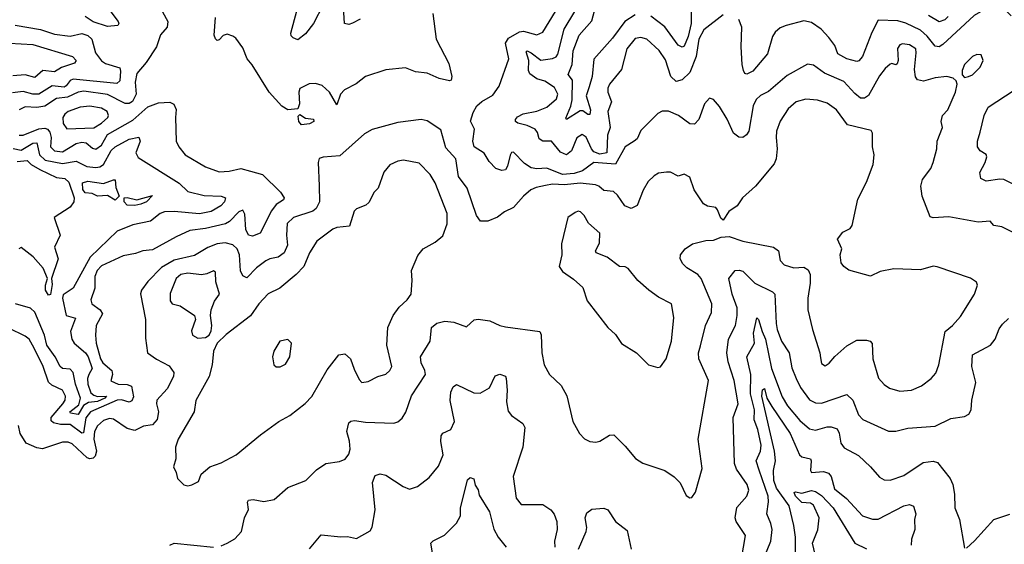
# Model space of a CAD drawing. Extents: x 1552294 to 1694791, y 811929 to 917222.
# Tile 622 of 643: x 1678667 to 1683688, y 900769 to 903444. Entities that reach past the tile are written whole.
import ezdxf

# ---------------------------------------------------------------- set-up
doc = ezdxf.new("R2010")
doc.units = 0

msp = doc.modelspace()

# ---------------------------------------------------------------- linework, layer by layer
at = {"layer": '0CON10XD'}
for points in [[(1680403.6, 903446.4), (1680365, 903425.7), (1680345, 903418.8), (1680324.1, 903424.1), (1680316.3, 903535)], [(1682090.7, 903545), (1682091.2, 903425), (1682075, 903358.2), (1682055, 903308.9), (1682045, 903303.8), (1682025, 903314.7), (1681956.9, 903406.9), (1681885, 903461.6)], [(1679395, 903483.3), (1679423.3, 903435), (1679420, 903405), (1679385, 903366), (1679365.3, 903304.7), (1679312.5, 903225), (1679265, 903168.9), (1679256.9, 903125), (1679260.5, 903065), (1679242.8, 903027.2), (1679225, 903016), (1679205, 903016.2), (1679115, 903062.8), (1678995, 903079.8), (1678965, 903073.8), (1678911.3, 903048.7), (1678855, 903041.7), (1678795, 903003), (1678755, 902995.4), (1678695, 903000.4), (1678665.4, 902985)], [(1679116.7, 903505), (1679170.4, 903435), (1679173.3, 903425), (1679167.5, 903415), (1679115, 903409.5), (1679042.3, 903432.3), (1679000.7, 903460.7)], [(1680773.9, 903476.1), (1680791.1, 903345), (1680855, 903220), (1680871.2, 903155), (1680866.7, 903135), (1680858.3, 903131.7), (1680806.1, 903143.9), (1680745, 903171.4), (1680685, 903178.6), (1680635, 903198.1), (1680535, 903188.1), (1680430, 903155), (1680383.1, 903116.9), (1680323.7, 903086.4), (1680303.3, 903065), (1680285, 903010), (1680247.5, 903075), (1680208.9, 903108.9), (1680175, 903119.4), (1680143.4, 903116.6), (1680096.4, 903093.6), (1680090, 903075), (1680093.8, 903015), (1680085, 902990), (1680035, 902984), (1680003.7, 903003.7), (1679940, 903075), (1679853.6, 903213.6), (1679827.5, 903245), (1679805, 903300), (1679769.1, 903349.1), (1679755, 903360), (1679725, 903369.4), (1679705, 903362.9), (1679685, 903340.8), (1679675, 903338.1), (1679665, 903346), (1679658.8, 903365), (1679666, 903455)], [(1680215, 903519.5), (1680165.3, 903425), (1680125, 903371.8), (1680085, 903340.8), (1680061.3, 903351.3), (1680051.5, 903361.5), (1680049.5, 903375), (1680081.2, 903488.8)], [(1682955, 903043.8), (1682925, 903067.7), (1682869.2, 903129.2), (1682771.1, 903171.1), (1682715, 903211.4), (1682685, 903217.1), (1682580.6, 903159.4), (1682485, 903077.8), (1682445, 903056.9), (1682422.5, 903037.5), (1682406.6, 903005), (1682385, 902876.2), (1682373.9, 902856.1), (1682355, 902843.1), (1682334.6, 902844.6), (1682306.9, 902865), (1682275, 902936), (1682235, 903001.2), (1682205, 903036.7), (1682185, 903043.8), (1682158.6, 903015), (1682130.5, 902935), (1682108.5, 902911.5), (1682085, 902912.7), (1682025.7, 902955), (1681975, 902976.7), (1681943, 902977), (1681921.2, 902965), (1681835, 902878.9), (1681815, 902836), (1681801.2, 902825), (1681755, 902795.6), (1681705, 902706.6), (1681595, 902715.3), (1681537.4, 902672.6), (1681495, 902659.3), (1681435, 902654.6), (1681355, 902687.2), (1681305, 902683.6), (1681275, 902688.2), (1681240.8, 902710.8), (1681185, 902768), (1681175, 902766.2), (1681167.4, 902752.6), (1681155, 902696.7), (1681145, 902679.2), (1681125, 902675.8), (1681095, 902685.7), (1681061.5, 902721.5), (1681035, 902762.7), (1680985, 902795.8), (1680978, 902825), (1680985.6, 902885), (1680966.6, 902926.6), (1680979.1, 902970.9), (1680997.5, 903005), (1681023.2, 903026.8), (1681080.2, 903059.8), (1681112, 903105), (1681160.8, 903245), (1681144.6, 903324.6), (1681159.9, 903350.1), (1681215, 903382.8), (1681235.4, 903384.6), (1681305, 903367.1), (1681335, 903380), (1681398.9, 903485)], [(1682255, 903468.9), (1682155, 903392.5), (1682130.3, 903345), (1682115.9, 903255.9), (1682084.6, 903175), (1682045, 903137.5), (1682015, 903129.3), (1681987.6, 903155), (1681959.9, 903239.9), (1681927.3, 903287.3), (1681865, 903345.4), (1681835, 903353.5), (1681805, 903347.5), (1681763.8, 903295), (1681735, 903190), (1681675.4, 903115), (1681666.2, 903095), (1681666.1, 903075), (1681685.4, 903025), (1681665.4, 902975), (1681678.2, 902895), (1681664.6, 902855.4), (1681661.6, 902765), (1681625, 902758.3), (1681595, 902771), (1681582.4, 902785), (1681555, 902844.3), (1681535, 902859.4), (1681508.1, 902841.9), (1681481.1, 902775), (1681455, 902755.2), (1681425, 902768), (1681378.1, 902825), (1681334.1, 902824.1), (1681316.4, 902836.4), (1681308.2, 902868.2), (1681296, 902885), (1681255, 902904.4), (1681206.6, 902916.6), (1681196, 902925), (1681195.8, 902935), (1681205, 902948.6), (1681235.3, 902964.7), (1681305, 902978.2), (1681355, 902997.1), (1681405, 903040), (1681410.7, 903065), (1681395, 903097.7), (1681345, 903130.3), (1681305, 903143), (1681268, 903168), (1681261.7, 903185), (1681263.6, 903235), (1681250.1, 903279.9), (1681255, 903284.5), (1681275, 903275.2), (1681325, 903237.5), (1681384.4, 903245.6), (1681402.9, 903255), (1681411.1, 903268.9), (1681442.7, 903395), (1681498.6, 903485)], [(1681805, 903468.6), (1681752, 903435), (1681690.2, 903349.8), (1681595, 903243.1), (1681585.6, 903154.4), (1681571.5, 903101.5), (1681556.3, 903055), (1681577.2, 902985), (1681575, 902960.6), (1681565, 902960.4), (1681538.8, 902978.8), (1681525, 902978.8), (1681455, 902934.3), (1681452.4, 902942.4), (1681477.4, 903002.6), (1681483.5, 903035), (1681485.7, 903135), (1681464.6, 903165), (1681484.8, 903215), (1681489.4, 903285), (1681520, 903365), (1681585, 903438.9), (1681605.8, 903515)], [(1683722.9, 903462.9), (1683667.3, 903517.3), (1683635, 903522.5), (1683534.5, 903465.5), (1683375, 903317.2), (1683355, 903305.3), (1683335, 903308.9), (1683295, 903360.3), (1683260.8, 903390.8), (1683185, 903426.3), (1683145, 903437.6), (1683045, 903441.4), (1683011.4, 903378.6)], [(1683011.4, 903378.6), (1682965, 903255.7), (1682946.5, 903233.5), (1682935, 903230), (1682885, 903243.8), (1682839.4, 903269.4), (1682822.7, 903312.7), (1682792.9, 903352.9), (1682753.5, 903395), (1682705, 903429.1), (1682665, 903437.7), (1682575, 903414.5), (1682545, 903402.5), (1682519.6, 903380.4), (1682505, 903358), (1682480, 903270), (1682405, 903181.9), (1682375, 903166), (1682365, 903170), (1682357.1, 903185), (1682351.8, 903215), (1682345.9, 903305), (1682349.6, 903405), (1682333.9, 903445)], [(1683400.7, 903459.3), (1683385, 903442.9), (1683355, 903433.7), (1683301.1, 903465)], [(1678645, 903415.5), (1678773.6, 903393.6), (1678845, 903370.3), (1678925, 903359.1), (1678985, 903372.7), (1679015, 903362.8), (1679035.9, 903345), (1679054.8, 903275), (1679085, 903234.3), (1679105, 903220.6), (1679178, 903198), (1679182.3, 903182.3), (1679177.9, 903132.1), (1679162.1, 903117.9), (1678939.8, 903140.2), (1678925, 903134.7), (1678905, 903105.9), (1678895, 903100.7), (1678833.2, 903106.8), (1678765, 903063.4), (1678735, 903063.9), (1678685, 903077.6), (1678631.2, 903071.2)], [(1678555, 903327.1), (1678735, 903316.7), (1678936.5, 903256.5), (1678955.5, 903235), (1678947.2, 903222.8), (1678879.8, 903200.2), (1678845, 903178.4), (1678785, 903184.2), (1678745, 903149.1), (1678695, 903163), (1678632.6, 903157.4)], [(1683759.2, 902345), (1683675, 902387.1), (1683633.8, 902395), (1683615, 902416.2), (1683555, 902411.9), (1683405, 902439.4), (1683325, 902433.3), (1683309.6, 902439.6), (1683268, 902545), (1683262, 902595), (1683270.9, 902629.1), (1683312.5, 902685), (1683325.5, 902715), (1683343.3, 902785), (1683345.6, 902825), (1683372, 902895), (1683366.2, 902925), (1683373.3, 902955), (1683399.2, 902985), (1683438.9, 903075), (1683448, 903115), (1683442.3, 903132.3), (1683427.5, 903145), (1683395, 903154.4), (1683335, 903147.9), (1683275, 903130), (1683245, 903138), (1683235, 903152.5), (1683229.2, 903189.2), (1683238.9, 903275), (1683236, 903295), (1683204, 903315), (1683169.2, 903320.8), (1683154.4, 903315), (1683143.5, 903296.5), (1683146.4, 903235), (1683140.6, 903219.4), (1683135, 903214.4), (1683115, 903220.8), (1683105, 903217.5), (1683080.5, 903195), (1683052.1, 903157.9), (1682995, 903057.3), (1682975, 903043.2), (1682955, 903043.8)], [(1683485, 903150), (1683505, 903153.8), (1683525, 903162), (1683565, 903201.2), (1683579.2, 903235), (1683570, 903265), (1683546.7, 903266.7), (1683525, 903256.2), (1683484.2, 903215), (1683472, 903185), (1683473.3, 903163.3), (1683485, 903150)], [(1683785, 902579.4), (1683685, 902629.3), (1683665, 902631.6), (1683595, 902620), (1683567.1, 902635), (1683563.5, 902665), (1683590, 902715), (1683598.6, 902745), (1683595, 902756), (1683565, 902776), (1683550.8, 902795), (1683551.1, 902825), (1683565, 902871.2), (1683584.6, 902955), (1683605, 902997.1), (1683738.5, 903085)], [(1678665, 902854.7), (1678684.7, 902854.7), (1678765, 902887.3), (1678795, 902891.2), (1678809.7, 902885), (1678821.2, 902871.2), (1678827.4, 902842.6), (1678825.3, 902795), (1678845.5, 902775.5), (1678885, 902770.9), (1678955, 902813.2), (1678985, 902819.8), (1679005.8, 902815.8), (1679038.8, 902788.8), (1679055, 902784.2), (1679085, 902803.6), (1679115, 902858), (1679245, 902931), (1679321.2, 902998.8), (1679375, 903020.3), (1679432.9, 903022.9), (1679454, 903014), (1679466.1, 902986.1), (1679462, 902945), (1679465.8, 902825), (1679479.2, 902795), (1679511.2, 902755), (1679615, 902692.9), (1679685, 902668.6), (1679735, 902671.8), (1679795, 902684.6), (1679845, 902672.2), (1679904.7, 902654.7), (1679997.9, 902565), (1680015.5, 902535), (1680013.1, 902525), (1679975, 902501.2), (1679950.6, 902469.4), (1679893.6, 902356.4), (1679855, 902340), (1679834.4, 902345), (1679821.2, 902375), (1679815, 902452.5), (1679805, 902472), (1679785, 902464.3), (1679737.8, 902415), (1679717.1, 902402.9), (1679615, 902379.5), (1679535, 902368.8), (1679465, 902337.3), (1679345, 902270.9), (1679295, 902265.4), (1679258.7, 902251.3), (1679195, 902240.4), (1679085, 902188.2), (1679062, 902165), (1679050.5, 902135), (1679051.2, 902075), (1679030, 902015), (1679035, 901994.5), (1679077.1, 901965), (1679090, 901945), (1679058.2, 901885), (1679053.8, 901835), (1679058.2, 901795), (1679080.2, 901715), (1679091.7, 901695), (1679137.2, 901655), (1679140.4, 901635), (1679132.5, 901602.5), (1679170, 901585), (1679215, 901584.7), (1679237.3, 901575), (1679248.3, 901521.7), (1679239.8, 901500.2), (1679225, 901493.6), (1679185.9, 901505.9), (1679165, 901503.8), (1679028.4, 901445), (1679005, 901414.1), (1678993, 901337), (1678985, 901335.6), (1678925, 901380.3), (1678875, 901379.9), (1678839.2, 901389.2), (1678828.8, 901398.8), (1678827.9, 901415), (1678887.5, 901485), (1678898.5, 901505), (1678900.9, 901525), (1678885, 901555.6), (1678830.6, 901580.6), (1678815.2, 901595.2), (1678786.5, 901675), (1678740.9, 901769.1), (1678715, 901814.7), (1678695, 901830.7), (1678611.5, 901871.5)], [(1679695, 900761.5), (1679725.4, 900774.6), (1679765, 900797.5), (1679798.9, 900835), (1679814.5, 900905), (1679833.6, 900946.4), (1679829.1, 900985), (1679834.2, 900995), (1679857.4, 900997.4), (1679913, 900987), (1679965, 900998.1), (1680035, 901058.6), (1680126.2, 901095), (1680181.2, 901148.8), (1680228, 901182), (1680298.7, 901191.3), (1680326.9, 901203.1), (1680345, 901229.2), (1680351.6, 901255), (1680349.1, 901295), (1680334.7, 901345), (1680345, 901389.2), (1680355, 901397.8), (1680375, 901400), (1680431.4, 901391.4), (1680575, 901387.5), (1680595.7, 901394.3), (1680617.6, 901412.4), (1680637, 901443), (1680665, 901526), (1680736.2, 901635), (1680733.8, 901655), (1680714.8, 901694.8), (1680710.4, 901725), (1680761.1, 901805), (1680766.4, 901875), (1680795, 901897.1), (1680835, 901907.5), (1680881.7, 901901.7), (1680945, 901878.8), (1680985, 901914), (1681005, 901917.8), (1681065, 901908.5), (1681115, 901885.6), (1681145, 901878.9), (1681320, 901855), (1681326.8, 901836.8), (1681329.2, 901745), (1681342, 901685), (1681368.8, 901635), (1681428.3, 901578.3), (1681456.6, 901526.6), (1681488, 901395), (1681522.5, 901335), (1681546.6, 901306.6), (1681575, 901293.3), (1681605, 901290.6), (1681625, 901295.8), (1681675, 901326), (1681696.8, 901326.8), (1681755, 901269.2), (1681806.8, 901206.8), (1681845, 901182.9), (1681957.5, 901145), (1682005, 901113.3), (1682035, 901082.5), (1682065, 901017.5), (1682085, 901006.7), (1682095, 901008.8), (1682112.5, 901035), (1682146.7, 901155), (1682126.5, 901305), (1682179.6, 901605), (1682129.6, 901715), (1682128.2, 901745), (1682139.2, 901780.8), (1682164.7, 901885.3), (1682195, 901951.2), (1682195.7, 901995), (1682142.2, 902125), (1682125, 902145.6), (1682069.1, 902179.1), (1682048.7, 902198.7), (1682035.8, 902225), (1682037.5, 902245), (1682060.8, 902275), (1682098, 902302), (1682165, 902318.6), (1682205, 902320), (1682244.5, 902335.5), (1682285, 902338.9), (1682355, 902314.6), (1682510.8, 902285), (1682536.5, 902265), (1682545.4, 902215.4), (1682565, 902194.4), (1682615, 902179.5), (1682665, 902181.5), (1682688, 902168), (1682697.1, 902145), (1682698.6, 902101.4), (1682686.5, 902025), (1682685.6, 901965), (1682709.4, 901865), (1682747.8, 901745), (1682749.7, 901719.7), (1682755, 901691.2), (1682775, 901680), (1682795, 901692), (1682823.8, 901726.2), (1682885, 901781.5), (1682935, 901809.6), (1682985, 901810.5), (1683004.4, 901804.4), (1683013.3, 901793.3), (1683017.8, 901715), (1683047, 901617), (1683075, 901584.2), (1683102, 901565), (1683155, 901550), (1683215, 901555.5), (1683265, 901577.3), (1683315.4, 901615), (1683338.4, 901641.6), (1683354.2, 901685), (1683386.4, 901855), (1683424.2, 901885), (1683465, 901931.2), (1683535.6, 902045), (1683550.5, 902090.5), (1683545, 902106.2), (1683515.5, 902125.5), (1683345, 902184.2), (1683325, 902186.9), (1683260.6, 902169.4), (1683125, 902174.3), (1683055, 902160), (1683005, 902137.1), (1682895, 902167.5), (1682868.8, 902185), (1682856, 902205), (1682850.8, 902245), (1682859.2, 902275), (1682837.1, 902325), (1682865, 902360.5), (1682901.2, 902378.8), (1682911.9, 902395), (1682940.9, 902529.1), (1682984.4, 902615), (1683018.6, 902705), (1683024.1, 902754.1), (1683016, 902795), (1683016.2, 902865), (1683008.6, 902878.6), (1682887.6, 902907.6), (1682831.8, 902985), (1682785, 903017.5), (1682735, 903033.2), (1682675, 903038.4), (1682626.9, 903025), (1682585, 902988.8), (1682545, 902926.9), (1682526.8, 902875)], [(1678908.2, 902888.2), (1679045, 902892.5), (1679085, 902916.4), (1679117.1, 902945), (1679120.9, 902955), (1679112.7, 902975), (1679085, 902993.3), (1679025, 903003.1), (1678975, 902997.1), (1678914.4, 902975), (1678897.6, 902962.4), (1678887.9, 902945), (1678888.5, 902915), (1678908.2, 902888.2)], [(1682526.8, 902875), (1682523.8, 902843.8), (1682530, 902785), (1682524.6, 902735), (1682515, 902709.2), (1682419.5, 902595), (1682353.3, 902535), (1682325, 902494.3), (1682283.4, 902466.6), (1682255, 902422.5), (1682241.7, 902431.7), (1682225.7, 902475), (1682216, 902486), (1682173.7, 902493.7), (1682154.3, 902505), (1682106.2, 902576.2), (1682085, 902641.2), (1682055.9, 902655.9), (1682025, 902645.8), (1681985, 902666.2), (1681966.1, 902666.1), (1681925, 902660.8), (1681902.3, 902647.7), (1681871.8, 902618.2), (1681846.4, 902575), (1681815, 902496.7), (1681785, 902481.1), (1681752.9, 902495), (1681715, 902548.9), (1681695, 902567.5), (1681645, 902573.1), (1681620.8, 902595), (1681602.7, 902602.7), (1681525, 902610.5), (1681445, 902602.7), (1681384.5, 902605.5), (1681347.8, 902597.8), (1681301.5, 902588.5), (1681273.9, 902576.1), (1681236.5, 902545), (1681185, 902485.7), (1681138.8, 902465), (1681103.6, 902436.4), (1681053.8, 902416.2), (1681017.4, 902417.4), (1680996.4, 902446.4), (1680948.9, 902585), (1680904.6, 902645), (1680890.9, 902735), (1680840.1, 902790.1), (1680815, 902882), (1680745, 902928.1), (1680715, 902934.4), (1680595, 902920), (1680465, 902884.4), (1680425, 902862), (1680299.7, 902750.3), (1680215, 902743.1), (1680195, 902736), (1680190, 902715), (1680195, 902597.5), (1680195.4, 902515), (1680179.5, 902480.5), (1680162.5, 902467.5), (1680064.1, 902435.9), (1680031.1, 902405), (1680027.3, 902345), (1680032.1, 902295), (1680015.3, 902255), (1679985, 902233.2), (1679942, 902225), (1679922.2, 902215), (1679875, 902178.7), (1679825, 902127.7), (1679805, 902137.5), (1679793.9, 902163.9), (1679788, 902245), (1679776.5, 902276.5), (1679755, 902296.5), (1679715, 902307), (1679675, 902301.1), (1679627.2, 902282.8), (1679558.3, 902241.8), (1679455, 902217.7), (1679389.7, 902180.3), (1679320.7, 902109.3), (1679289.2, 902065), (1679283.3, 902046.7), (1679308.8, 901915), (1679309.7, 901819.7), (1679318.8, 901745), (1679365, 901712.5), (1679429.8, 901679.8), (1679453, 901645), (1679452.2, 901625), (1679418.8, 901561.2), (1679367.4, 901505), (1679365.8, 901485), (1679375.2, 901445), (1679368.9, 901405), (1679345, 901378.5), (1679298.7, 901371.3), (1679255, 901350), (1679215, 901359.3), (1679145, 901407.3), (1679125, 901410), (1679095, 901400.9), (1679065, 901373.5), (1679049.1, 901345), (1679045.2, 901305), (1679058.3, 901245), (1679051.5, 901218.5), (1679042, 901208), (1679025, 901205.2), (1679010.7, 901210.7), (1678935, 901282.3), (1678915, 901290.8), (1678885, 901290), (1678783.2, 901256.8), (1678755, 901260.9), (1678700.6, 901285), (1678669.2, 901335), (1678660.6, 901375)], [(1680105, 902908.1), (1680091.4, 902925), (1680087.5, 902952.5), (1680095, 902960), (1680125, 902942), (1680166.1, 902936.1), (1680166.7, 902925), (1680145, 902912.7), (1680105, 902908.1)], [(1678635, 902787), (1678675, 902779), (1678735, 902815.2), (1678755, 902815.8), (1678768.1, 902755), (1678798.2, 902728.2), (1678885, 902709.9), (1678955, 902723), (1679010, 902695), (1679055, 902690.2), (1679075.8, 902694.2), (1679094.2, 902705.8), (1679133.8, 902776.2), (1679153.8, 902796.2), (1679225, 902834.7), (1679274.4, 902844.4), (1679281.2, 902825), (1679259.1, 902765), (1679271.8, 902741.8), (1679480.5, 902610.5), (1679525, 902568), (1679608.1, 902548.1), (1679694.1, 902544.1), (1679717.5, 902535), (1679711.5, 902515), (1679693.3, 902495), (1679643.7, 902466.3), (1679585, 902453.7), (1679454.5, 902465.5), (1679406.2, 902463.8), (1679384.2, 902455), (1679335, 902416.2), (1679245, 902397.3), (1679164.3, 902365.7), (1679026.7, 902233.3), (1678939.6, 902075), (1678889.5, 902040.5), (1678885.3, 902024.7), (1678904.8, 901935), (1678952.8, 901922.8), (1678926.8, 901855), (1678932.8, 901815), (1678944.9, 901794.9), (1679002.2, 901745), (1679016.9, 901725), (1679036.2, 901665), (1679019.3, 901635), (1679012.9, 901615), (1679014.3, 901585), (1679031, 901541), (1679045, 901529), (1679065, 901523.3), (1679110.5, 901525), (1679102.3, 901515), (1679065, 901496.8), (1679018.5, 901491.5), (1678992.4, 901477.6), (1678965, 901431.9), (1678927.3, 901437.3), (1678923.6, 901445), (1678969.7, 901480.3), (1678977.9, 901515), (1678952.4, 901585), (1678940.8, 901645), (1678925, 901661.6), (1678885, 901665.3), (1678873.1, 901675), (1678847.5, 901725), (1678806.2, 901785), (1678793.5, 901835), (1678745, 901952.5), (1678722.4, 901972.4), (1678645.8, 901995)], [(1678655, 902721.3), (1678705, 902726.2), (1678726.3, 902705), (1678770.3, 902680.3), (1678855, 902639.5), (1678896.9, 902635), (1678918.1, 902615), (1678946, 902535), (1678944.2, 902515), (1678925, 902488.8), (1678842.5, 902435), (1678873.3, 902345), (1678845.6, 902285), (1678863.1, 902225), (1678830.4, 902125), (1678833.5, 902093.5), (1678825, 902043.3), (1678815, 902039.1), (1678798.8, 902065), (1678799.1, 902090.9), (1678810, 902125), (1678787.5, 902177.5), (1678735.6, 902235), (1678675, 902281.9), (1678663.8, 902276.2)], [(1679525, 901068), (1679545, 901072.5), (1679579.7, 901090.3), (1679593.5, 901126.5), (1679636.2, 901165), (1679695, 901184.4), (1679772, 901225), (1679895, 901327.1), (1679989.2, 901395), (1680045, 901425.5), (1680123.1, 901486.9), (1680157.4, 901522.6), (1680235, 901659.2), (1680295, 901736), (1680325, 901740), (1680354, 901715), (1680372, 901662), (1680399.1, 901609.1), (1680412.5, 901595), (1680445, 901599.2), (1680493.3, 901625), (1680535, 901636.9), (1680554.3, 901655), (1680564.3, 901675), (1680539.4, 901785), (1680544.4, 901875), (1680571.9, 901935), (1680601.8, 901978.2), (1680642.5, 902015), (1680663.1, 902045), (1680669.2, 902115), (1680665.8, 902165), (1680697.6, 902242.4), (1680725, 902276), (1680785, 902309.2), (1680825, 902342), (1680847.6, 902402.4), (1680846.2, 902455), (1680785, 902612.5), (1680761.1, 902655), (1680705, 902712.5), (1680625, 902727.1), (1680595, 902721.8), (1680555, 902703.3), (1680524.1, 902665.9), (1680495.5, 902584.5), (1680475.6, 902564.4), (1680447.3, 902512.7), (1680432.4, 902497.6), (1680385, 902478.9), (1680372.9, 902467.1), (1680348.9, 902391.1), (1680285, 902385.3), (1680264.3, 902375.7), (1680183, 902315), (1680144.5, 902255.5), (1680115.6, 902185), (1680076.7, 902145), (1679994, 902075), (1679935, 902047.1), (1679887.5, 901995), (1679845, 901934.5), (1679720.8, 901839.2), (1679674.2, 901795), (1679656.4, 901753.6), (1679649.1, 901685), (1679633.5, 901625), (1679565, 901503.3), (1679556.2, 901445), (1679475.6, 901305), (1679461.4, 901265), (1679463.8, 901205), (1679451.2, 901165), (1679466, 901135), (1679472, 901105), (1679505, 901072), (1679525, 901068)], [(1679155, 902524.4), (1679115, 902547.1), (1679065, 902544.4), (1679037, 902557), (1679000.9, 902560.9), (1678988.9, 902578.9), (1678987.3, 902612.7), (1679015, 902620.5), (1679095, 902609.5), (1679145, 902628.1), (1679155, 902626.7), (1679157.8, 902587.8), (1679174, 902545), (1679155, 902524.4)], [(1679255, 902496.5), (1679215, 902498.7), (1679200.4, 902515), (1679200, 902535), (1679215, 902537.6), (1679265, 902525.7), (1679345, 902547.5), (1679313.6, 902515), (1679285, 902502.7), (1679255, 902496.5)], [(1681920.7, 901670.7), (1681935, 901673.3), (1681964.3, 901715.7), (1681991.5, 901805), (1682003.3, 901925), (1681991.2, 901995), (1681925, 902029.5), (1681875, 902064.4), (1681819.2, 902115), (1681770, 902175), (1681755, 902183.8), (1681725, 902186.2), (1681662.7, 902232.7), (1681607.5, 902255), (1681602.5, 902265), (1681622.9, 902305), (1681626, 902355), (1681567.1, 902407.1), (1681545, 902446), (1681526.2, 902465), (1681515, 902467.5), (1681498.8, 902461.2), (1681462.5, 902435), (1681429.1, 902300.9), (1681431.2, 902245), (1681418.8, 902185), (1681435, 902160), (1681491.7, 902121.7), (1681539.1, 902079.1), (1681560.3, 902010.3), (1681666, 901875), (1681705, 901838.8), (1681735, 901793.8), (1681812.5, 901745), (1681873.3, 901685), (1681920.7, 901670.7)], [(1679575, 901820.9), (1679615, 901823.1), (1679633.7, 901836.3), (1679643.1, 901856.9), (1679647.9, 901885), (1679640, 901935), (1679643.3, 901965), (1679660.9, 902009.1), (1679686.2, 902045), (1679666.7, 902106.7), (1679666.1, 902156.1), (1679655, 902164.3), (1679621.9, 902148.1), (1679595, 902142.7), (1679525, 902151), (1679488.6, 902145), (1679466, 902125), (1679435, 902047.5), (1679435, 902010), (1679445, 901995.6), (1679485, 901985.5), (1679558, 901935), (1679564.2, 901915), (1679542.8, 901857.2), (1679548.6, 901835), (1679575, 901820.9)], [(1682346.9, 900695), (1682368.5, 900815), (1682320.5, 900885), (1682315.5, 900905), (1682323.7, 900956.3), (1682375.6, 901015), (1682384.5, 901045), (1682376.2, 901075), (1682322, 901152), (1682311.3, 901181.3), (1682306, 901415), (1682330.4, 901485), (1682310.6, 901605), (1682280.3, 901700.3), (1682272.4, 901745), (1682281, 901815), (1682316.6, 901885), (1682325.8, 901935), (1682325.3, 901975), (1682299.3, 902045), (1682282.7, 902125), (1682315, 902164.4), (1682335, 902167.5), (1682355, 902161.1), (1682415, 902100), (1682505, 902057.1), (1682518.2, 902045), (1682523.8, 901895), (1682530, 901865), (1682552.2, 901805), (1682590, 901745), (1682605, 901668.8), (1682626.2, 901615), (1682648.7, 901568.7), (1682695, 901506.5), (1682725, 901490.7), (1682755, 901489.4), (1682885, 901533.5), (1682914.6, 901505), (1682945, 901429.2), (1682966.2, 901406.2), (1683097, 901347), (1683135, 901345.5), (1683195, 901361.5), (1683335, 901370.9), (1683415, 901410), (1683485, 901420.8), (1683507, 901433), (1683519.2, 901455), (1683521.9, 901505), (1683541.9, 901595), (1683522.5, 901675), (1683525.4, 901734.6), (1683616.9, 901785), (1683640.9, 901815), (1683661.8, 901868.2), (1683677.9, 901892.1), (1683709.8, 901920.2)], [(1682456.9, 900685), (1682496.7, 900785), (1682503.3, 900845), (1682497.8, 900875), (1682476.6, 900925), (1682484.8, 900985.2), (1682482.8, 901015), (1682437.1, 901147.1), (1682422.4, 901195), (1682444.7, 901245), (1682447.2, 901275), (1682430.8, 901355), (1682413.1, 901403.1), (1682414.2, 901455), (1682393, 901537), (1682395.2, 901635), (1682374.7, 901725), (1682413.2, 901795), (1682409.2, 901845), (1682425, 901924.2), (1682435, 901915.8), (1682452.2, 901855), (1682470.6, 901815), (1682500.2, 901665), (1682555, 901520.5), (1682583, 901475), (1682645, 901400.3), (1682695, 901358.5), (1682725, 901351.2), (1682785, 901368.9), (1682805, 901369.1), (1682835, 901358.1), (1682845.3, 901335.3), (1682854.7, 901284.7), (1682870.7, 901260.7), (1682945, 901221.4), (1683005.7, 901165), (1683051.1, 901111.1), (1683075, 901097.5), (1683105, 901096), (1683175, 901120), (1683273.7, 901186.4), (1683325, 901193.6), (1683346.9, 901186.9), (1683411.4, 901105), (1683425.6, 901075), (1683434.4, 901025), (1683435.7, 900955), (1683459.2, 900895), (1683485, 900750)], [(1679995, 901673.3), (1680022, 901688), (1680044.2, 901725.8), (1680053.3, 901795), (1680035, 901813.3), (1679994.2, 901805.8), (1679963.6, 901753.6), (1679956.7, 901725), (1679963.3, 901685), (1679975, 901673.3), (1679995, 901673.3)], [(1680145, 900746), (1680205, 900816.9), (1680305, 900806.9), (1680339.5, 900809.5), (1680385, 900798.8), (1680455, 900838.8), (1680465, 900857.5), (1680479.2, 900945), (1680466.1, 901085), (1680479.5, 901120.5), (1680505, 901129.4), (1680535, 901121.1), (1680623.4, 901063.4), (1680655, 901050.8), (1680695, 901064.3), (1680755, 901110), (1680802.8, 901167.2), (1680826.8, 901225), (1680814.1, 901294.1), (1680816.9, 901323.1), (1680825, 901335.6), (1680866.1, 901353.9), (1680884.5, 901395), (1680861.7, 901501.7), (1680865.6, 901545), (1680877.6, 901572.4), (1680895, 901584.2), (1680982.4, 901542.4), (1681015, 901540.5), (1681062.6, 901567.4), (1681090.9, 901629.1), (1681115, 901636.9), (1681145, 901625.8), (1681148.6, 901615), (1681153.3, 901555), (1681149.3, 901495), (1681158.3, 901448.3), (1681175.4, 901425.4), (1681232, 901385), (1681242.9, 901365), (1681232.5, 901265), (1681183.3, 901115), (1681198.1, 901005), (1681225, 900972.9), (1681335, 900972.9), (1681376, 900945), (1681392.4, 900922.4), (1681405.7, 900885), (1681407.1, 900845), (1681394.2, 900785), (1681396.2, 900755)], [(1682623.1, 900725), (1682622.4, 900805), (1682615.3, 900865), (1682590.6, 900965), (1682526.9, 901055), (1682512.2, 901095), (1682511.2, 901145), (1682521.2, 901195), (1682516.1, 901243.9), (1682451.3, 901525), (1682455, 901557.5), (1682465, 901563.3), (1682477.3, 901515), (1682502.2, 901472.2), (1682595, 901333.6), (1682642.7, 901225), (1682655.3, 901215.3), (1682699.4, 901205), (1682703.6, 901195), (1682699.1, 901145), (1682704.4, 901135), (1682765, 901140.7), (1682792, 901132), (1682804, 901115), (1682822.3, 901052.3), (1682882.5, 901002.5), (1682964.3, 900915), (1683015, 900897.7), (1683045, 900897.1), (1683175, 900965.4), (1683205, 900972.5), (1683225, 900963.3), (1683236.9, 900925), (1683230, 900895), (1683231.3, 900845), (1683215, 900796.2), (1683212, 900765)], [(1680775.3, 900705), (1680763.1, 900775), (1680775, 900787.1), (1680834, 900816), (1680895, 900877.5), (1680914.3, 900915), (1680914.5, 900955.5), (1680935.6, 901035), (1680951.3, 901098.7), (1680965, 901109.2), (1680982.5, 901102.5), (1680990.5, 901070.5), (1681005, 901047.5), (1681009.7, 901019.7), (1681062.1, 900935), (1681085, 900845.8), (1681106.9, 900805), (1681147.1, 900755)], [(1682728.9, 900695), (1682708.9, 900775), (1682736.9, 900843.1), (1682743.1, 900905), (1682715, 900969.1), (1682698.8, 900978.8), (1682655, 900983.2), (1682622.2, 901015), (1682616.4, 901033.6), (1682622.3, 901037.7), (1682655, 901030.3), (1682705, 901043), (1682725, 901038.1), (1682755, 901018.9), (1682815.1, 900955.1), (1682925, 900776), (1682985, 900746.4)], [(1681516, 900745), (1681555.7, 900835), (1681558.6, 900855), (1681550.8, 900905), (1681559.7, 900930.3), (1681585, 900949.2), (1681645, 900952.9), (1681665.4, 900945.4), (1681705, 900886), (1681765, 900840), (1681784.5, 900745)], [(1683495, 900750), (1683535, 900786.7), (1683635, 900896), (1683715, 900923.1)], [(1679433.3, 900765), (1679455.6, 900774.4), (1679655, 900754.3)]]:
    msp.add_lwpolyline(points, dxfattribs=at)

doc.saveas('drawing.dxf')
